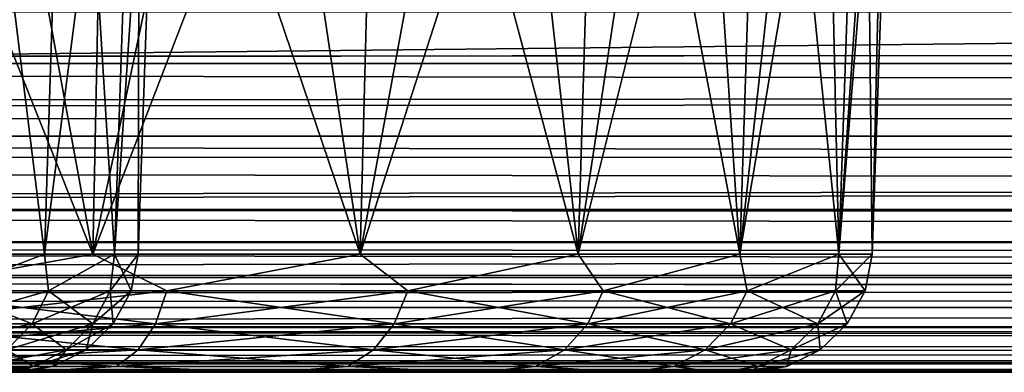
# Model space of a CAD drawing. Header units: millimetres. Extents: x -55 to 55, y -4 to 85.
# Tile 273 of 656: x -33.089 to -31.077, y -4 to -3.28. Entities that reach past the tile are written whole.
import ezdxf

# ---------------------------------------------------------------- set-up
doc = ezdxf.new("R2010")
doc.units = ezdxf.units.MM
doc.header["$LTSCALE"] = 116.785152
for name, color, linetype in [('30', 7, 'CONTINUOUS'), ('307', 7, 'CONTINUOUS'), ('31', 7, 'CONTINUOUS'), ('311', 7, 'CONTINUOUS'), ('316', 7, 'CONTINUOUS'), ('318', 7, 'CONTINUOUS'), ('319', 7, 'CONTINUOUS'), ('327', 7, 'CONTINUOUS'), ('328', 7, 'CONTINUOUS'), ('33', 7, 'CONTINUOUS'), ('335', 7, 'CONTINUOUS'), ('336', 7, 'CONTINUOUS'), ('344', 7, 'CONTINUOUS'), ('345', 7, 'CONTINUOUS'), ('857', 7, 'CONTINUOUS'), ('867', 7, 'CONTINUOUS')]:
    doc.layers.add(name, color=color, linetype=linetype)

msp = doc.modelspace()

# ---------------------------------------------------------------- linework, layer by layer
at = {"layer": '30', "color": 7, "linetype": 'CONTINUOUS'}
for points in [[(48.9335, -4, 49.9328), (50.3474, -4, 50.3474), (-50.8343, -4, 50.3474), (48.9335, -4, 49.9328)], [(-48.9335, -4, 49.9328), (48.9335, -4, 49.9328), (-50.8343, -4, 50.3474), (-48.9335, -4, 49.9328)], [(50.3474, -4, -50.3474), (-48.9335, -4, -49.9328), (-50.8343, -4, -50.3474), (50.3474, -4, -50.3474)], [(48.9335, -4, -49.9328), (-48.9335, -4, -49.9328), (50.3474, -4, -50.3474), (48.9335, -4, -49.9328)]]:
    msp.add_3dface(points, dxfattribs=at)
at = {"layer": '307', "color": 7, "linetype": 'CONTINUOUS'}
for points in [[(48.9335, -3.5174, -49.4331), (-48.9335, -3.5174, -49.4331), (-48.9335, -3.6673, -49.4617), (48.9335, -3.5174, -49.4331)], [(48.9335, -3.6673, -49.4617), (48.9335, -3.5174, -49.4331), (-48.9335, -3.6673, -49.4617), (48.9335, -3.6673, -49.4617)], [(48.9335, -3.8021, -49.5344), (48.9335, -3.6673, -49.4617), (-48.9335, -3.8021, -49.5344), (48.9335, -3.8021, -49.5344)], [(-48.9335, -3.8021, -49.5344), (48.9335, -3.6673, -49.4617), (-48.9335, -3.6673, -49.4617), (-48.9335, -3.8021, -49.5344)], [(-48.9335, -3.9085, -49.6445), (48.9335, -3.8021, -49.5344), (-48.9335, -3.8021, -49.5344), (-48.9335, -3.9085, -49.6445)], [(48.9335, -3.9085, -49.6445), (48.9335, -3.8021, -49.5344), (-48.9335, -3.9085, -49.6445), (48.9335, -3.9085, -49.6445)], [(48.9335, -3.9766, -49.7817), (48.9335, -3.9085, -49.6445), (-48.9335, -3.9766, -49.7817), (48.9335, -3.9766, -49.7817)], [(-48.9335, -3.9766, -49.7817), (48.9335, -3.9085, -49.6445), (-48.9335, -3.9085, -49.6445), (-48.9335, -3.9766, -49.7817)], [(-48.9335, -4, -49.9328), (48.9335, -4, -49.9328), (48.9335, -3.9766, -49.7817), (-48.9335, -4, -49.9328)], [(-48.9335, -4, -49.9328), (48.9335, -3.9766, -49.7817), (-48.9335, -3.9766, -49.7817), (-48.9335, -4, -49.9328)]]:
    msp.add_3dface(points, dxfattribs=at)
at = {"layer": '31', "color": 7, "linetype": 'CONTINUOUS'}
for points in [[(-48.9335, -3.5174, -49.4331), (48.9335, -3.5174, -49.4331), (-48.8973, -2.4826, -49.397), (-48.9335, -3.5174, -49.4331)], [(-48.8973, -2.4826, -49.397), (48.9335, -3.5174, -49.4331), (48.8973, -2.4826, -49.397), (-48.8973, -2.4826, -49.397)]]:
    msp.add_3dface(points, dxfattribs=at)
at = {"layer": '311', "color": 7, "linetype": 'CONTINUOUS'}
for points in [[(-48.9335, -3.5174, 49.4331), (48.9335, -3.5174, 49.4331), (48.9335, -3.6673, 49.4617), (-48.9335, -3.5174, 49.4331)], [(-48.9335, -3.6673, 49.4617), (-48.9335, -3.5174, 49.4331), (48.9335, -3.6673, 49.4617), (-48.9335, -3.6673, 49.4617)], [(48.9335, -3.8021, 49.5344), (-48.9335, -3.6673, 49.4617), (48.9335, -3.6673, 49.4617), (48.9335, -3.8021, 49.5344)], [(-48.9335, -3.8021, 49.5344), (-48.9335, -3.6673, 49.4617), (48.9335, -3.8021, 49.5344), (-48.9335, -3.8021, 49.5344)], [(-48.9335, -3.9085, 49.6445), (-48.9335, -3.8021, 49.5344), (48.9335, -3.9085, 49.6445), (-48.9335, -3.9085, 49.6445)], [(48.9335, -3.9085, 49.6445), (-48.9335, -3.8021, 49.5344), (48.9335, -3.8021, 49.5344), (48.9335, -3.9085, 49.6445)], [(-48.9335, -3.9766, 49.7817), (-48.9335, -3.9085, 49.6445), (48.9335, -3.9766, 49.7817), (-48.9335, -3.9766, 49.7817)], [(48.9335, -3.9766, 49.7817), (-48.9335, -3.9085, 49.6445), (48.9335, -3.9085, 49.6445), (48.9335, -3.9766, 49.7817)], [(48.9335, -4, 49.9328), (-48.9335, -4, 49.9328), (-48.9335, -3.9766, 49.7817), (48.9335, -4, 49.9328)], [(48.9335, -4, 49.9328), (-48.9335, -3.9766, 49.7817), (48.9335, -3.9766, 49.7817), (48.9335, -4, 49.9328)]]:
    msp.add_3dface(points, dxfattribs=at)
at = {"layer": '316', "color": 7, "linetype": 'CONTINUOUS'}
for points in [[(-38.133, -4, -32.8233), (-38.551, -4, -33.3768), (-32.5777, -4, -32.8233), (-38.133, -4, -32.8233)], [(-32.5777, -4, -32.8233), (-38.551, -4, -33.3768), (-35.5857, -4, -33.1632), (-32.5777, -4, -32.8233)], [(-33.0902, -4, -32.356), (-38.133, -4, -32.8233), (-32.5777, -4, -32.8233), (-33.0902, -4, -32.356)], [(-37.6205, -4, -38.3547), (-32.5777, -4, -37.8874), (-38.133, -4, -37.8874), (-37.6205, -4, -38.3547)], [(-32.5777, -4, -37.8874), (-32.1596, -4, -37.3338), (-38.133, -4, -37.8874), (-32.5777, -4, -37.8874)], [(-38.133, -4, -37.8874), (-32.1596, -4, -37.3338), (-35.1249, -4, -37.5475), (-38.133, -4, -37.8874)], [(-33.0902, -4, -38.3547), (-32.5777, -4, -37.8874), (-37.6205, -4, -38.3547), (-33.0902, -4, -38.3547)], [(-35.1249, -4, -33.1632), (-32.5777, -4, -32.8233), (-35.5857, -4, -33.1632), (-35.1249, -4, -33.1632)], [(-35.1249, -4, -37.5475), (-32.1596, -4, -37.3338), (-34.6741, -4, -37.4517), (-35.1249, -4, -37.5475)], [(-34.6741, -4, -33.259), (-32.5777, -4, -32.8233), (-35.1249, -4, -33.1632), (-34.6741, -4, -33.259)], [(-34.6741, -4, -37.4517), (-32.1596, -4, -37.3338), (-34.2531, -4, -37.2642), (-34.6741, -4, -37.4517)], [(-34.2531, -4, -33.4464), (-32.1596, -4, -33.3768), (-34.6741, -4, -33.259), (-34.2531, -4, -33.4464)], [(-32.1596, -4, -33.3768), (-32.5777, -4, -32.8233), (-34.6741, -4, -33.259), (-32.1596, -4, -33.3768)], [(-32.1596, -4, -37.3338), (-31.8505, -4, -36.7129), (-34.2531, -4, -37.2642), (-32.1596, -4, -37.3338)], [(-34.2531, -4, -37.2642), (-31.8505, -4, -36.7129), (-33.8803, -4, -36.9934), (-34.2531, -4, -37.2642)], [(-33.8803, -4, -33.7173), (-32.1596, -4, -33.3768), (-34.2531, -4, -33.4464), (-33.8803, -4, -33.7173)], [(-33.8803, -4, -36.9934), (-31.8505, -4, -36.7129), (-33.572, -4, -36.6509), (-33.8803, -4, -36.9934)], [(-33.572, -4, -34.0598), (-31.8505, -4, -33.9978), (-33.8803, -4, -33.7173), (-33.572, -4, -34.0598)], [(-31.8505, -4, -33.9978), (-32.1596, -4, -33.3768), (-33.8803, -4, -33.7173), (-31.8505, -4, -33.9978)], [(-31.8505, -4, -36.7129), (-31.6607, -4, -36.0458), (-33.572, -4, -36.6509), (-31.8505, -4, -36.7129)], [(-33.572, -4, -36.6509), (-31.6607, -4, -36.0458), (-33.3416, -4, -36.2518), (-33.572, -4, -36.6509)], [(-33.3416, -4, -34.4589), (-31.8505, -4, -33.9978), (-33.572, -4, -34.0598), (-33.3416, -4, -34.4589)], [(-33.3416, -4, -36.2518), (-31.6607, -4, -36.0458), (-33.1992, -4, -35.8135), (-33.3416, -4, -36.2518)], [(-33.1992, -4, -34.8972), (-31.6607, -4, -34.6649), (-33.3416, -4, -34.4589), (-33.1992, -4, -34.8972)], [(-31.6607, -4, -34.6649), (-31.8505, -4, -33.9978), (-33.3416, -4, -34.4589), (-31.6607, -4, -34.6649)], [(-31.6607, -4, -36.0458), (-31.5968, -4, -35.3553), (-33.1992, -4, -35.8135), (-31.6607, -4, -36.0458)], [(-31.5968, -4, -35.3553), (-33.1511, -4, -35.3553), (-33.1992, -4, -35.8135), (-31.5968, -4, -35.3553)], [(-33.1511, -4, -35.3553), (-31.6607, -4, -34.6649), (-33.1992, -4, -34.8972), (-33.1511, -4, -35.3553)], [(-31.5968, -4, -35.3553), (-31.6607, -4, -34.6649), (-33.1511, -4, -35.3553), (-31.5968, -4, -35.3553)]]:
    msp.add_3dface(points, dxfattribs=at)
at = {"layer": '318', "color": 7, "linetype": 'CONTINUOUS'}
for points in [[(-33.5686, -3.7587, -31.7671), (-32.9397, -3.7587, -32.1565), (-33.545, -2.2413, -31.7197), (-33.5686, -3.7587, -31.7671)], [(-33.545, -2.2413, -31.7197), (-32.9397, -3.7587, -32.1565), (-33.2173, -2.2413, -31.9023), (-33.545, -2.2413, -31.7197)], [(-33.2173, -2.2413, -31.9023), (-32.9397, -3.7587, -32.1565), (-32.9078, -2.2413, -32.1143), (-33.2173, -2.2413, -31.9023)], [(-32.9397, -3.7587, -32.1565), (-32.3931, -3.7587, -32.6549), (-32.9078, -2.2413, -32.1143), (-32.9397, -3.7587, -32.1565)], [(-32.9078, -2.2413, -32.1143), (-32.3931, -3.7587, -32.6549), (-32.6192, -2.2413, -32.3539), (-32.9078, -2.2413, -32.1143)], [(-32.6192, -2.2413, -32.3539), (-32.3931, -3.7587, -32.6549), (-32.3539, -2.2413, -32.6192), (-32.6192, -2.2413, -32.3539)], [(-32.3931, -3.7587, -32.6549), (-31.9473, -3.7587, -33.2452), (-32.3539, -2.2413, -32.6192), (-32.3931, -3.7587, -32.6549)], [(-32.3539, -2.2413, -32.6192), (-31.9473, -3.7587, -33.2452), (-32.1143, -2.2413, -32.9078), (-32.3539, -2.2413, -32.6192)], [(-32.1143, -2.2413, -32.9078), (-31.9473, -3.7587, -33.2452), (-31.9023, -2.2413, -33.2173), (-32.1143, -2.2413, -32.9078)], [(-31.9473, -3.7587, -33.2452), (-31.6176, -3.7587, -33.9073), (-31.9023, -2.2413, -33.2173), (-31.9473, -3.7587, -33.2452)], [(-31.9023, -2.2413, -33.2173), (-31.6176, -3.7587, -33.9073), (-31.7197, -2.2413, -33.545), (-31.9023, -2.2413, -33.2173)], [(-31.7197, -2.2413, -33.545), (-31.6176, -3.7587, -33.9073), (-31.5682, -2.2413, -33.8882), (-31.7197, -2.2413, -33.545)], [(-31.6176, -3.7587, -33.9073), (-31.4152, -3.7587, -34.6188), (-31.5682, -2.2413, -33.8882), (-31.6176, -3.7587, -33.9073)], [(-31.5682, -2.2413, -33.8882), (-31.4152, -3.7587, -34.6188), (-31.449, -2.2413, -34.2439), (-31.5682, -2.2413, -33.8882)], [(-31.449, -2.2413, -34.2439), (-31.4152, -3.7587, -34.6188), (-31.3631, -2.2413, -34.6091), (-31.449, -2.2413, -34.2439)], [(-31.4152, -3.7587, -34.6188), (-31.3469, -3.7587, -35.3553), (-31.3631, -2.2413, -34.6091), (-31.4152, -3.7587, -34.6188)], [(-31.3631, -2.2413, -34.6091), (-31.3469, -3.7587, -35.3553), (-31.3112, -2.2413, -34.9806), (-31.3631, -2.2413, -34.6091)], [(-31.3469, -3.7587, -35.3553), (-31.2939, -2.2413, -35.3553), (-31.3112, -2.2413, -34.9806), (-31.3469, -3.7587, -35.3553)]]:
    msp.add_3dface(points, dxfattribs=at)
at = {"layer": '319', "color": 7, "linetype": 'CONTINUOUS'}
for points in [[(-32.9078, -2.2413, -38.5964), (-33.5686, -3.7587, -38.9435), (-33.2173, -2.2413, -38.8084), (-32.9078, -2.2413, -38.5964)], [(-32.9397, -3.7587, -38.5541), (-33.5686, -3.7587, -38.9435), (-32.9078, -2.2413, -38.5964), (-32.9397, -3.7587, -38.5541)], [(-32.6192, -2.2413, -38.3568), (-32.9397, -3.7587, -38.5541), (-32.9078, -2.2413, -38.5964), (-32.6192, -2.2413, -38.3568)], [(-32.3539, -2.2413, -38.0915), (-32.9397, -3.7587, -38.5541), (-32.6192, -2.2413, -38.3568), (-32.3539, -2.2413, -38.0915)], [(-32.3931, -3.7587, -38.0558), (-32.9397, -3.7587, -38.5541), (-32.3539, -2.2413, -38.0915), (-32.3931, -3.7587, -38.0558)], [(-31.9473, -3.7587, -37.4655), (-32.3931, -3.7587, -38.0558), (-31.9023, -2.2413, -37.4934), (-31.9473, -3.7587, -37.4655)], [(-31.9023, -2.2413, -37.4934), (-32.3931, -3.7587, -38.0558), (-32.1143, -2.2413, -37.8029), (-31.9023, -2.2413, -37.4934)], [(-32.1143, -2.2413, -37.8029), (-32.3931, -3.7587, -38.0558), (-32.3539, -2.2413, -38.0915), (-32.1143, -2.2413, -37.8029)], [(-31.6176, -3.7587, -36.8033), (-31.9473, -3.7587, -37.4655), (-31.5682, -2.2413, -36.8225), (-31.6176, -3.7587, -36.8033)], [(-31.5682, -2.2413, -36.8225), (-31.9473, -3.7587, -37.4655), (-31.7197, -2.2413, -37.1657), (-31.5682, -2.2413, -36.8225)], [(-31.7197, -2.2413, -37.1657), (-31.9473, -3.7587, -37.4655), (-31.9023, -2.2413, -37.4934), (-31.7197, -2.2413, -37.1657)], [(-31.4152, -3.7587, -36.0919), (-31.6176, -3.7587, -36.8033), (-31.3631, -2.2413, -36.1016), (-31.4152, -3.7587, -36.0919)], [(-31.3631, -2.2413, -36.1016), (-31.6176, -3.7587, -36.8033), (-31.449, -2.2413, -36.4668), (-31.3631, -2.2413, -36.1016)], [(-31.449, -2.2413, -36.4668), (-31.6176, -3.7587, -36.8033), (-31.5682, -2.2413, -36.8225), (-31.449, -2.2413, -36.4668)], [(-31.3469, -3.7587, -35.3553), (-31.4152, -3.7587, -36.0919), (-31.2939, -2.2413, -35.3553), (-31.3469, -3.7587, -35.3553)], [(-31.2939, -2.2413, -35.3553), (-31.4152, -3.7587, -36.0919), (-31.3112, -2.2413, -35.7301), (-31.2939, -2.2413, -35.3553)], [(-31.3112, -2.2413, -35.7301), (-31.4152, -3.7587, -36.0919), (-31.3631, -2.2413, -36.1016), (-31.3112, -2.2413, -35.7301)]]:
    msp.add_3dface(points, dxfattribs=at)
at = {"layer": '327', "color": 7, "linetype": 'CONTINUOUS'}
for points in [[(-33.5686, -3.7587, -38.9435), (-32.9397, -3.7587, -38.5541), (-33.3583, -3.8339, -38.8143), (-33.5686, -3.7587, -38.9435)], [(-32.9397, -3.7587, -38.5541), (-32.788, -3.8339, -38.415), (-33.3583, -3.8339, -38.8143), (-32.9397, -3.7587, -38.5541)], [(-32.9397, -3.7587, -38.5541), (-32.3931, -3.7587, -38.0558), (-32.788, -3.8339, -38.415), (-32.9397, -3.7587, -38.5541)], [(-32.3931, -3.7587, -38.0558), (-32.2957, -3.8339, -37.9227), (-32.788, -3.8339, -38.415), (-32.3931, -3.7587, -38.0558)], [(-32.3931, -3.7587, -38.0558), (-31.9473, -3.7587, -37.4655), (-32.2957, -3.8339, -37.9227), (-32.3931, -3.7587, -38.0558)], [(-31.9473, -3.7587, -37.4655), (-31.8964, -3.8339, -37.3524), (-32.2957, -3.8339, -37.9227), (-31.9473, -3.7587, -37.4655)], [(-31.9473, -3.7587, -37.4655), (-31.6176, -3.7587, -36.8033), (-31.8964, -3.8339, -37.3524), (-31.9473, -3.7587, -37.4655)], [(-31.6176, -3.7587, -36.8033), (-31.6021, -3.8339, -36.7214), (-31.8964, -3.8339, -37.3524), (-31.6176, -3.7587, -36.8033)], [(-31.6176, -3.7587, -36.8033), (-31.4152, -3.7587, -36.0919), (-31.6021, -3.8339, -36.7214), (-31.6176, -3.7587, -36.8033)], [(-31.4152, -3.7587, -36.0919), (-31.4219, -3.8339, -36.0489), (-31.6021, -3.8339, -36.7214), (-31.4152, -3.7587, -36.0919)], [(-31.3469, -3.7587, -35.3553), (-31.3612, -3.8339, -35.3553), (-31.4219, -3.8339, -36.0489), (-31.3469, -3.7587, -35.3553)], [(-31.4152, -3.7587, -36.0919), (-31.3469, -3.7587, -35.3553), (-31.4219, -3.8339, -36.0489), (-31.4152, -3.7587, -36.0919)], [(-32.788, -3.8339, -38.415), (-33.3765, -3.9012, -38.7828), (-33.3583, -3.8339, -38.8143), (-32.788, -3.8339, -38.415)], [(-32.8114, -3.9012, -38.3871), (-33.3765, -3.9012, -38.7828), (-32.788, -3.8339, -38.415), (-32.8114, -3.9012, -38.3871)], [(-32.3236, -3.9012, -37.8993), (-32.8114, -3.9012, -38.3871), (-32.2957, -3.8339, -37.9227), (-32.3236, -3.9012, -37.8993)], [(-32.2957, -3.8339, -37.9227), (-32.8114, -3.9012, -38.3871), (-32.788, -3.8339, -38.415), (-32.2957, -3.8339, -37.9227)], [(-31.9279, -3.9012, -37.3342), (-32.3236, -3.9012, -37.8993), (-31.8964, -3.8339, -37.3524), (-31.9279, -3.9012, -37.3342)], [(-31.8964, -3.8339, -37.3524), (-32.3236, -3.9012, -37.8993), (-32.2957, -3.8339, -37.9227), (-31.8964, -3.8339, -37.3524)], [(-31.6021, -3.8339, -36.7214), (-31.9279, -3.9012, -37.3342), (-31.8964, -3.8339, -37.3524), (-31.6021, -3.8339, -36.7214)], [(-31.6364, -3.9012, -36.7089), (-31.9279, -3.9012, -37.3342), (-31.6021, -3.8339, -36.7214), (-31.6364, -3.9012, -36.7089)], [(-31.4578, -3.9012, -36.0426), (-31.6364, -3.9012, -36.7089), (-31.4219, -3.8339, -36.0489), (-31.4578, -3.9012, -36.0426)], [(-31.4219, -3.8339, -36.0489), (-31.6364, -3.9012, -36.7089), (-31.6021, -3.8339, -36.7214), (-31.4219, -3.8339, -36.0489)], [(-31.3612, -3.8339, -35.3553), (-31.4578, -3.9012, -36.0426), (-31.4219, -3.8339, -36.0489), (-31.3612, -3.8339, -35.3553)], [(-31.3612, -3.8339, -35.3553), (-31.3977, -3.9012, -35.3553), (-31.4578, -3.9012, -36.0426), (-31.3612, -3.8339, -35.3553)], [(-32.8468, -3.9544, -38.3449), (-33.4041, -3.9544, -38.7351), (-32.8114, -3.9012, -38.3871), (-32.8468, -3.9544, -38.3449)], [(-32.8114, -3.9012, -38.3871), (-33.4041, -3.9544, -38.7351), (-33.3765, -3.9012, -38.7828), (-32.8114, -3.9012, -38.3871)], [(-32.3658, -3.9544, -37.8639), (-32.8468, -3.9544, -38.3449), (-32.3236, -3.9012, -37.8993), (-32.3658, -3.9544, -37.8639)], [(-32.3236, -3.9012, -37.8993), (-32.8468, -3.9544, -38.3449), (-32.8114, -3.9012, -38.3871), (-32.3236, -3.9012, -37.8993)], [(-31.9279, -3.9012, -37.3342), (-32.3658, -3.9544, -37.8639), (-32.3236, -3.9012, -37.8993), (-31.9279, -3.9012, -37.3342)], [(-31.9756, -3.9544, -37.3066), (-32.3658, -3.9544, -37.8639), (-31.9279, -3.9012, -37.3342), (-31.9756, -3.9544, -37.3066)], [(-31.6364, -3.9012, -36.7089), (-31.9756, -3.9544, -37.3066), (-31.9279, -3.9012, -37.3342), (-31.6364, -3.9012, -36.7089)], [(-31.6881, -3.9544, -36.6901), (-31.9756, -3.9544, -37.3066), (-31.6364, -3.9012, -36.7089), (-31.6881, -3.9544, -36.6901)], [(-31.4578, -3.9012, -36.0426), (-31.6881, -3.9544, -36.6901), (-31.6364, -3.9012, -36.7089), (-31.4578, -3.9012, -36.0426)], [(-31.5121, -3.9544, -36.033), (-31.6881, -3.9544, -36.6901), (-31.4578, -3.9012, -36.0426), (-31.5121, -3.9544, -36.033)], [(-31.3977, -3.9012, -35.3553), (-31.5121, -3.9544, -36.033), (-31.4578, -3.9012, -36.0426), (-31.3977, -3.9012, -35.3553)], [(-31.3977, -3.9012, -35.3553), (-31.4528, -3.9544, -35.3553), (-31.5121, -3.9544, -36.033), (-31.3977, -3.9012, -35.3553)], [(-32.8909, -3.9884, -38.2923), (-33.4384, -3.9884, -38.6756), (-32.8468, -3.9544, -38.3449), (-32.8909, -3.9884, -38.2923)], [(-32.8468, -3.9544, -38.3449), (-33.4384, -3.9884, -38.6756), (-33.4041, -3.9544, -38.7351), (-32.8468, -3.9544, -38.3449)], [(-32.3658, -3.9544, -37.8639), (-32.8909, -3.9884, -38.2923), (-32.8468, -3.9544, -38.3449), (-32.3658, -3.9544, -37.8639)], [(-32.4184, -3.9884, -37.8198), (-32.8909, -3.9884, -38.2923), (-32.3658, -3.9544, -37.8639), (-32.4184, -3.9884, -37.8198)], [(-32.035, -3.9884, -37.2723), (-32.4184, -3.9884, -37.8198), (-31.9756, -3.9544, -37.3066), (-32.035, -3.9884, -37.2723)], [(-31.9756, -3.9544, -37.3066), (-32.4184, -3.9884, -37.8198), (-32.3658, -3.9544, -37.8639), (-31.9756, -3.9544, -37.3066)], [(-31.7526, -3.9884, -36.6666), (-32.035, -3.9884, -37.2723), (-31.6881, -3.9544, -36.6901), (-31.7526, -3.9884, -36.6666)], [(-31.6881, -3.9544, -36.6901), (-32.035, -3.9884, -37.2723), (-31.9756, -3.9544, -37.3066), (-31.6881, -3.9544, -36.6901)], [(-31.5796, -3.9884, -36.0211), (-31.7526, -3.9884, -36.6666), (-31.5121, -3.9544, -36.033), (-31.5796, -3.9884, -36.0211)], [(-31.5121, -3.9544, -36.033), (-31.7526, -3.9884, -36.6666), (-31.6881, -3.9544, -36.6901), (-31.5121, -3.9544, -36.033)], [(-31.4528, -3.9544, -35.3553), (-31.5214, -3.9884, -35.3553), (-31.5796, -3.9884, -36.0211), (-31.4528, -3.9544, -35.3553)], [(-31.4528, -3.9544, -35.3553), (-31.5796, -3.9884, -36.0211), (-31.5121, -3.9544, -36.033), (-31.4528, -3.9544, -35.3553)], [(-32.8909, -3.9884, -38.2923), (-33.0902, -4, -38.3547), (-33.4384, -3.9884, -38.6756), (-32.8909, -3.9884, -38.2923)], [(-32.5777, -4, -37.8874), (-33.0902, -4, -38.3547), (-32.8909, -3.9884, -38.2923), (-32.5777, -4, -37.8874)], [(-32.4184, -3.9884, -37.8198), (-32.5777, -4, -37.8874), (-32.8909, -3.9884, -38.2923), (-32.4184, -3.9884, -37.8198)], [(-32.1596, -4, -37.3338), (-32.5777, -4, -37.8874), (-32.4184, -3.9884, -37.8198), (-32.1596, -4, -37.3338)], [(-32.035, -3.9884, -37.2723), (-32.1596, -4, -37.3338), (-32.4184, -3.9884, -37.8198), (-32.035, -3.9884, -37.2723)], [(-31.8505, -4, -36.7129), (-32.1596, -4, -37.3338), (-32.035, -3.9884, -37.2723), (-31.8505, -4, -36.7129)], [(-31.7526, -3.9884, -36.6666), (-31.8505, -4, -36.7129), (-32.035, -3.9884, -37.2723), (-31.7526, -3.9884, -36.6666)], [(-31.6607, -4, -36.0458), (-31.8505, -4, -36.7129), (-31.7526, -3.9884, -36.6666), (-31.6607, -4, -36.0458)], [(-31.5796, -3.9884, -36.0211), (-31.6607, -4, -36.0458), (-31.7526, -3.9884, -36.6666), (-31.5796, -3.9884, -36.0211)], [(-31.5214, -3.9884, -35.3553), (-31.6607, -4, -36.0458), (-31.5796, -3.9884, -36.0211), (-31.5214, -3.9884, -35.3553)], [(-31.5968, -4, -35.3553), (-31.6607, -4, -36.0458), (-31.5214, -3.9884, -35.3553), (-31.5968, -4, -35.3553)]]:
    msp.add_3dface(points, dxfattribs=at)
at = {"layer": '328', "color": 7, "linetype": 'CONTINUOUS'}
for points in [[(-32.9397, -3.7587, -32.1565), (-33.5686, -3.7587, -31.7671), (-33.3583, -3.8339, -31.8964), (-32.9397, -3.7587, -32.1565)], [(-32.9397, -3.7587, -32.1565), (-33.3583, -3.8339, -31.8964), (-32.788, -3.8339, -32.2957), (-32.9397, -3.7587, -32.1565)], [(-32.3931, -3.7587, -32.6549), (-32.9397, -3.7587, -32.1565), (-32.788, -3.8339, -32.2957), (-32.3931, -3.7587, -32.6549)], [(-32.3931, -3.7587, -32.6549), (-32.788, -3.8339, -32.2957), (-32.2957, -3.8339, -32.788), (-32.3931, -3.7587, -32.6549)], [(-31.9473, -3.7587, -33.2452), (-32.3931, -3.7587, -32.6549), (-32.2957, -3.8339, -32.788), (-31.9473, -3.7587, -33.2452)], [(-31.9473, -3.7587, -33.2452), (-32.2957, -3.8339, -32.788), (-31.8964, -3.8339, -33.3583), (-31.9473, -3.7587, -33.2452)], [(-31.6176, -3.7587, -33.9073), (-31.9473, -3.7587, -33.2452), (-31.8964, -3.8339, -33.3583), (-31.6176, -3.7587, -33.9073)], [(-31.6176, -3.7587, -33.9073), (-31.8964, -3.8339, -33.3583), (-31.6021, -3.8339, -33.9893), (-31.6176, -3.7587, -33.9073)], [(-31.4152, -3.7587, -34.6188), (-31.6176, -3.7587, -33.9073), (-31.6021, -3.8339, -33.9893), (-31.4152, -3.7587, -34.6188)], [(-31.4152, -3.7587, -34.6188), (-31.6021, -3.8339, -33.9893), (-31.4219, -3.8339, -34.6618), (-31.4152, -3.7587, -34.6188)], [(-31.4152, -3.7587, -34.6188), (-31.4219, -3.8339, -34.6618), (-31.3612, -3.8339, -35.3553), (-31.4152, -3.7587, -34.6188)], [(-31.3469, -3.7587, -35.3553), (-31.4152, -3.7587, -34.6188), (-31.3612, -3.8339, -35.3553), (-31.3469, -3.7587, -35.3553)], [(-33.3765, -3.9012, -31.9279), (-32.8114, -3.9012, -32.3236), (-33.3583, -3.8339, -31.8964), (-33.3765, -3.9012, -31.9279)], [(-33.3583, -3.8339, -31.8964), (-32.8114, -3.9012, -32.3236), (-32.788, -3.8339, -32.2957), (-33.3583, -3.8339, -31.8964)], [(-32.8114, -3.9012, -32.3236), (-32.3236, -3.9012, -32.8114), (-32.788, -3.8339, -32.2957), (-32.8114, -3.9012, -32.3236)], [(-32.788, -3.8339, -32.2957), (-32.3236, -3.9012, -32.8114), (-32.2957, -3.8339, -32.788), (-32.788, -3.8339, -32.2957)], [(-32.3236, -3.9012, -32.8114), (-31.9279, -3.9012, -33.3765), (-32.2957, -3.8339, -32.788), (-32.3236, -3.9012, -32.8114)], [(-32.2957, -3.8339, -32.788), (-31.9279, -3.9012, -33.3765), (-31.8964, -3.8339, -33.3583), (-32.2957, -3.8339, -32.788)], [(-31.9279, -3.9012, -33.3765), (-31.6364, -3.9012, -34.0017), (-31.8964, -3.8339, -33.3583), (-31.9279, -3.9012, -33.3765)], [(-31.8964, -3.8339, -33.3583), (-31.6364, -3.9012, -34.0017), (-31.6021, -3.8339, -33.9893), (-31.8964, -3.8339, -33.3583)], [(-31.6364, -3.9012, -34.0017), (-31.4578, -3.9012, -34.6681), (-31.6021, -3.8339, -33.9893), (-31.6364, -3.9012, -34.0017)], [(-31.6021, -3.8339, -33.9893), (-31.4578, -3.9012, -34.6681), (-31.4219, -3.8339, -34.6618), (-31.6021, -3.8339, -33.9893)], [(-31.4578, -3.9012, -34.6681), (-31.3977, -3.9012, -35.3553), (-31.4219, -3.8339, -34.6618), (-31.4578, -3.9012, -34.6681)], [(-31.4219, -3.8339, -34.6618), (-31.3977, -3.9012, -35.3553), (-31.3612, -3.8339, -35.3553), (-31.4219, -3.8339, -34.6618)], [(-33.4041, -3.9544, -31.9756), (-32.8468, -3.9544, -32.3658), (-33.3765, -3.9012, -31.9279), (-33.4041, -3.9544, -31.9756)], [(-33.3765, -3.9012, -31.9279), (-32.8468, -3.9544, -32.3658), (-32.8114, -3.9012, -32.3236), (-33.3765, -3.9012, -31.9279)], [(-32.8468, -3.9544, -32.3658), (-32.3658, -3.9544, -32.8468), (-32.8114, -3.9012, -32.3236), (-32.8468, -3.9544, -32.3658)], [(-32.8114, -3.9012, -32.3236), (-32.3658, -3.9544, -32.8468), (-32.3236, -3.9012, -32.8114), (-32.8114, -3.9012, -32.3236)], [(-32.3658, -3.9544, -32.8468), (-31.9756, -3.9544, -33.4041), (-32.3236, -3.9012, -32.8114), (-32.3658, -3.9544, -32.8468)], [(-32.3236, -3.9012, -32.8114), (-31.9756, -3.9544, -33.4041), (-31.9279, -3.9012, -33.3765), (-32.3236, -3.9012, -32.8114)], [(-31.9756, -3.9544, -33.4041), (-31.6881, -3.9544, -34.0206), (-31.9279, -3.9012, -33.3765), (-31.9756, -3.9544, -33.4041)], [(-31.9279, -3.9012, -33.3765), (-31.6881, -3.9544, -34.0206), (-31.6364, -3.9012, -34.0017), (-31.9279, -3.9012, -33.3765)], [(-31.6881, -3.9544, -34.0206), (-31.5121, -3.9544, -34.6777), (-31.6364, -3.9012, -34.0017), (-31.6881, -3.9544, -34.0206)], [(-31.6364, -3.9012, -34.0017), (-31.5121, -3.9544, -34.6777), (-31.4578, -3.9012, -34.6681), (-31.6364, -3.9012, -34.0017)], [(-31.5121, -3.9544, -34.6777), (-31.4528, -3.9544, -35.3553), (-31.4578, -3.9012, -34.6681), (-31.5121, -3.9544, -34.6777)], [(-31.4578, -3.9012, -34.6681), (-31.4528, -3.9544, -35.3553), (-31.3977, -3.9012, -35.3553), (-31.4578, -3.9012, -34.6681)], [(-33.4384, -3.9884, -32.035), (-32.8909, -3.9884, -32.4184), (-33.4041, -3.9544, -31.9756), (-33.4384, -3.9884, -32.035)], [(-33.4041, -3.9544, -31.9756), (-32.8909, -3.9884, -32.4184), (-32.8468, -3.9544, -32.3658), (-33.4041, -3.9544, -31.9756)], [(-32.8909, -3.9884, -32.4184), (-32.4184, -3.9884, -32.8909), (-32.8468, -3.9544, -32.3658), (-32.8909, -3.9884, -32.4184)], [(-32.8468, -3.9544, -32.3658), (-32.4184, -3.9884, -32.8909), (-32.3658, -3.9544, -32.8468), (-32.8468, -3.9544, -32.3658)], [(-32.4184, -3.9884, -32.8909), (-32.035, -3.9884, -33.4384), (-32.3658, -3.9544, -32.8468), (-32.4184, -3.9884, -32.8909)], [(-32.3658, -3.9544, -32.8468), (-32.035, -3.9884, -33.4384), (-31.9756, -3.9544, -33.4041), (-32.3658, -3.9544, -32.8468)], [(-32.035, -3.9884, -33.4384), (-31.7526, -3.9884, -34.0441), (-31.9756, -3.9544, -33.4041), (-32.035, -3.9884, -33.4384)], [(-31.9756, -3.9544, -33.4041), (-31.7526, -3.9884, -34.0441), (-31.6881, -3.9544, -34.0206), (-31.9756, -3.9544, -33.4041)], [(-31.7526, -3.9884, -34.0441), (-31.5796, -3.9884, -34.6896), (-31.6881, -3.9544, -34.0206), (-31.7526, -3.9884, -34.0441)], [(-31.6881, -3.9544, -34.0206), (-31.5796, -3.9884, -34.6896), (-31.5121, -3.9544, -34.6777), (-31.6881, -3.9544, -34.0206)], [(-31.5796, -3.9884, -34.6896), (-31.5214, -3.9884, -35.3553), (-31.5121, -3.9544, -34.6777), (-31.5796, -3.9884, -34.6896)], [(-31.5121, -3.9544, -34.6777), (-31.5214, -3.9884, -35.3553), (-31.4528, -3.9544, -35.3553), (-31.5121, -3.9544, -34.6777)], [(-33.4384, -3.9884, -32.035), (-33.0902, -4, -32.356), (-32.8909, -3.9884, -32.4184), (-33.4384, -3.9884, -32.035)], [(-33.0902, -4, -32.356), (-32.5777, -4, -32.8233), (-32.8909, -3.9884, -32.4184), (-33.0902, -4, -32.356)], [(-32.8909, -3.9884, -32.4184), (-32.5777, -4, -32.8233), (-32.4184, -3.9884, -32.8909), (-32.8909, -3.9884, -32.4184)], [(-32.5777, -4, -32.8233), (-32.1596, -4, -33.3768), (-32.4184, -3.9884, -32.8909), (-32.5777, -4, -32.8233)], [(-32.4184, -3.9884, -32.8909), (-32.1596, -4, -33.3768), (-32.035, -3.9884, -33.4384), (-32.4184, -3.9884, -32.8909)], [(-32.1596, -4, -33.3768), (-31.8505, -4, -33.9978), (-32.035, -3.9884, -33.4384), (-32.1596, -4, -33.3768)], [(-32.035, -3.9884, -33.4384), (-31.8505, -4, -33.9978), (-31.7526, -3.9884, -34.0441), (-32.035, -3.9884, -33.4384)], [(-31.8505, -4, -33.9978), (-31.6607, -4, -34.6649), (-31.7526, -3.9884, -34.0441), (-31.8505, -4, -33.9978)], [(-31.7526, -3.9884, -34.0441), (-31.6607, -4, -34.6649), (-31.5796, -3.9884, -34.6896), (-31.7526, -3.9884, -34.0441)], [(-31.6607, -4, -34.6649), (-31.5968, -4, -35.3553), (-31.5796, -3.9884, -34.6896), (-31.6607, -4, -34.6649)], [(-31.5796, -3.9884, -34.6896), (-31.5968, -4, -35.3553), (-31.5214, -3.9884, -35.3553), (-31.5796, -3.9884, -34.6896)]]:
    msp.add_3dface(points, dxfattribs=at)
at = {"layer": '33', "color": 7, "linetype": 'CONTINUOUS'}
for points in [[(48.9335, -3.5174, 49.4331), (-48.9335, -3.5174, 49.4331), (48.8973, -2.4826, 49.397), (48.9335, -3.5174, 49.4331)], [(48.8973, -2.4826, 49.397), (-48.9335, -3.5174, 49.4331), (-48.8973, -2.4826, 49.397), (48.8973, -2.4826, 49.397)]]:
    msp.add_3dface(points, dxfattribs=at)
at = {"layer": '335', "color": 7, "linetype": 'CONTINUOUS'}
for points in [[(-33.2697, -3.7587, 36.7489), (-33.0379, -3.7587, 36.3153), (-33.2256, -2.2413, 36.7784), (-33.2697, -3.7587, 36.7489)], [(-33.2256, -2.2413, 36.7784), (-33.0379, -3.7587, 36.3153), (-32.9889, -2.2413, 36.3356), (-33.2256, -2.2413, 36.7784)], [(-33.0379, -3.7587, 36.3153), (-32.8951, -3.7587, 35.8447), (-32.9889, -2.2413, 36.3356), (-33.0379, -3.7587, 36.3153)], [(-32.9889, -2.2413, 36.3356), (-32.8951, -3.7587, 35.8447), (-32.8431, -2.2413, 35.855), (-32.9889, -2.2413, 36.3356)], [(-32.8951, -3.7587, 35.8447), (-32.8469, -3.7587, 35.3553), (-32.8431, -2.2413, 35.855), (-32.8951, -3.7587, 35.8447)], [(-32.8469, -3.7587, 35.3553), (-32.7939, -2.2413, 35.3553), (-32.8431, -2.2413, 35.855), (-32.8469, -3.7587, 35.3553)]]:
    msp.add_3dface(points, dxfattribs=at)
at = {"layer": '336', "color": 7, "linetype": 'CONTINUOUS'}
for points in [[(-33.0379, -3.7587, 34.3954), (-33.2697, -3.7587, 33.9617), (-32.9889, -2.2413, 34.3751), (-33.0379, -3.7587, 34.3954)], [(-32.9889, -2.2413, 34.3751), (-33.2697, -3.7587, 33.9617), (-33.2256, -2.2413, 33.9323), (-32.9889, -2.2413, 34.3751)], [(-32.8951, -3.7587, 34.866), (-33.0379, -3.7587, 34.3954), (-32.8431, -2.2413, 34.8556), (-32.8951, -3.7587, 34.866)], [(-32.8431, -2.2413, 34.8556), (-33.0379, -3.7587, 34.3954), (-32.9889, -2.2413, 34.3751), (-32.8431, -2.2413, 34.8556)], [(-32.8469, -3.7587, 35.3553), (-32.8951, -3.7587, 34.866), (-32.7939, -2.2413, 35.3553), (-32.8469, -3.7587, 35.3553)], [(-32.7939, -2.2413, 35.3553), (-32.8951, -3.7587, 34.866), (-32.8431, -2.2413, 34.8556), (-32.7939, -2.2413, 35.3553)]]:
    msp.add_3dface(points, dxfattribs=at)
at = {"layer": '344', "color": 7, "linetype": 'CONTINUOUS'}
for points in [[(-33.0379, -3.7587, 36.3153), (-33.2697, -3.7587, 36.7489), (-33.2348, -3.8339, 36.6683), (-33.0379, -3.7587, 36.3153)], [(-33.0379, -3.7587, 36.3153), (-33.2348, -3.8339, 36.6683), (-33.0297, -3.8339, 36.2563), (-33.0379, -3.7587, 36.3153)], [(-32.8951, -3.7587, 35.8447), (-33.0379, -3.7587, 36.3153), (-33.0297, -3.8339, 36.2563), (-32.8951, -3.7587, 35.8447)], [(-32.8951, -3.7587, 35.8447), (-33.0297, -3.8339, 36.2563), (-32.9037, -3.8339, 35.8136), (-32.8951, -3.7587, 35.8447)], [(-32.8612, -3.8339, 35.3553), (-32.8951, -3.7587, 35.8447), (-32.9037, -3.8339, 35.8136), (-32.8612, -3.8339, 35.3553)], [(-32.8469, -3.7587, 35.3553), (-32.8951, -3.7587, 35.8447), (-32.8612, -3.8339, 35.3553), (-32.8469, -3.7587, 35.3553)], [(-33.2658, -3.9012, 36.6491), (-33.0636, -3.9012, 36.2431), (-33.2348, -3.8339, 36.6683), (-33.2658, -3.9012, 36.6491)], [(-33.2348, -3.8339, 36.6683), (-33.0636, -3.9012, 36.2431), (-33.0297, -3.8339, 36.2563), (-33.2348, -3.8339, 36.6683)], [(-33.0636, -3.9012, 36.2431), (-32.9395, -3.9012, 35.8069), (-33.0297, -3.8339, 36.2563), (-33.0636, -3.9012, 36.2431)], [(-33.0297, -3.8339, 36.2563), (-32.9395, -3.9012, 35.8069), (-32.9037, -3.8339, 35.8136), (-33.0297, -3.8339, 36.2563)], [(-32.9395, -3.9012, 35.8069), (-32.8977, -3.9012, 35.3553), (-32.9037, -3.8339, 35.8136), (-32.9395, -3.9012, 35.8069)], [(-32.8977, -3.9012, 35.3553), (-32.8612, -3.8339, 35.3553), (-32.9037, -3.8339, 35.8136), (-32.8977, -3.9012, 35.3553)], [(-33.2658, -3.9012, 36.6491), (-33.115, -3.9544, 36.2232), (-33.0636, -3.9012, 36.2431), (-33.2658, -3.9012, 36.6491)], [(-33.115, -3.9544, 36.2232), (-32.9937, -3.9544, 35.7968), (-33.0636, -3.9012, 36.2431), (-33.115, -3.9544, 36.2232)], [(-33.0636, -3.9012, 36.2431), (-32.9937, -3.9544, 35.7968), (-32.9395, -3.9012, 35.8069), (-33.0636, -3.9012, 36.2431)], [(-32.9937, -3.9544, 35.7968), (-32.9528, -3.9544, 35.3553), (-32.9395, -3.9012, 35.8069), (-32.9937, -3.9544, 35.7968)], [(-32.9528, -3.9544, 35.3553), (-32.8977, -3.9012, 35.3553), (-32.9395, -3.9012, 35.8069), (-32.9528, -3.9544, 35.3553)], [(-33.179, -3.9884, 36.1985), (-33.0611, -3.9884, 35.7842), (-33.115, -3.9544, 36.2232), (-33.179, -3.9884, 36.1985)], [(-33.115, -3.9544, 36.2232), (-33.0611, -3.9884, 35.7842), (-32.9937, -3.9544, 35.7968), (-33.115, -3.9544, 36.2232)], [(-33.0611, -3.9884, 35.7842), (-33.0214, -3.9884, 35.3553), (-32.9937, -3.9544, 35.7968), (-33.0611, -3.9884, 35.7842)], [(-33.0214, -3.9884, 35.3553), (-32.9528, -3.9544, 35.3553), (-32.9937, -3.9544, 35.7968), (-33.0214, -3.9884, 35.3553)], [(-33.179, -3.9884, 36.1985), (-33.1461, -4, 35.8248), (-33.0611, -3.9884, 35.7842), (-33.179, -3.9884, 36.1985)], [(-33.1461, -4, 35.8248), (-33.1091, -4, 35.5912), (-33.0611, -3.9884, 35.7842), (-33.1461, -4, 35.8248)], [(-33.1091, -4, 35.5912), (-33.0968, -4, 35.3553), (-33.0611, -3.9884, 35.7842), (-33.1091, -4, 35.5912)], [(-33.0968, -4, 35.3553), (-33.0214, -3.9884, 35.3553), (-33.0611, -3.9884, 35.7842), (-33.0968, -4, 35.3553)]]:
    msp.add_3dface(points, dxfattribs=at)
at = {"layer": '345', "color": 7, "linetype": 'CONTINUOUS'}
for points in [[(-33.2697, -3.7587, 33.9617), (-33.0379, -3.7587, 34.3954), (-33.2348, -3.8339, 34.0424), (-33.2697, -3.7587, 33.9617)], [(-33.0379, -3.7587, 34.3954), (-33.0297, -3.8339, 34.4544), (-33.2348, -3.8339, 34.0424), (-33.0379, -3.7587, 34.3954)], [(-33.0379, -3.7587, 34.3954), (-32.8951, -3.7587, 34.866), (-33.0297, -3.8339, 34.4544), (-33.0379, -3.7587, 34.3954)], [(-32.8951, -3.7587, 34.866), (-32.9037, -3.8339, 34.8971), (-33.0297, -3.8339, 34.4544), (-32.8951, -3.7587, 34.866)], [(-32.8469, -3.7587, 35.3553), (-32.8612, -3.8339, 35.3553), (-32.9037, -3.8339, 34.8971), (-32.8469, -3.7587, 35.3553)], [(-32.8951, -3.7587, 34.866), (-32.8469, -3.7587, 35.3553), (-32.9037, -3.8339, 34.8971), (-32.8951, -3.7587, 34.866)], [(-33.0636, -3.9012, 34.4675), (-33.2658, -3.9012, 34.0615), (-33.0297, -3.8339, 34.4544), (-33.0636, -3.9012, 34.4675)], [(-33.0297, -3.8339, 34.4544), (-33.2658, -3.9012, 34.0615), (-33.2348, -3.8339, 34.0424), (-33.0297, -3.8339, 34.4544)], [(-32.9037, -3.8339, 34.8971), (-33.0636, -3.9012, 34.4675), (-33.0297, -3.8339, 34.4544), (-32.9037, -3.8339, 34.8971)], [(-32.9395, -3.9012, 34.9037), (-33.0636, -3.9012, 34.4675), (-32.9037, -3.8339, 34.8971), (-32.9395, -3.9012, 34.9037)], [(-32.8612, -3.8339, 35.3553), (-32.9395, -3.9012, 34.9037), (-32.9037, -3.8339, 34.8971), (-32.8612, -3.8339, 35.3553)], [(-32.8977, -3.9012, 35.3553), (-32.9395, -3.9012, 34.9037), (-32.8612, -3.8339, 35.3553), (-32.8977, -3.9012, 35.3553)], [(-33.115, -3.9544, 34.4874), (-33.3126, -3.9544, 34.0906), (-33.0636, -3.9012, 34.4675), (-33.115, -3.9544, 34.4874)], [(-33.0636, -3.9012, 34.4675), (-33.3126, -3.9544, 34.0906), (-33.2658, -3.9012, 34.0615), (-33.0636, -3.9012, 34.4675)], [(-32.9937, -3.9544, 34.9139), (-33.115, -3.9544, 34.4874), (-32.9395, -3.9012, 34.9037), (-32.9937, -3.9544, 34.9139)], [(-32.9395, -3.9012, 34.9037), (-33.115, -3.9544, 34.4874), (-33.0636, -3.9012, 34.4675), (-32.9395, -3.9012, 34.9037)], [(-32.8977, -3.9012, 35.3553), (-32.9937, -3.9544, 34.9139), (-32.9395, -3.9012, 34.9037), (-32.8977, -3.9012, 35.3553)], [(-32.9528, -3.9544, 35.3553), (-32.9937, -3.9544, 34.9139), (-32.8977, -3.9012, 35.3553), (-32.9528, -3.9544, 35.3553)], [(-32.9937, -3.9544, 34.9139), (-33.179, -3.9884, 34.5122), (-33.115, -3.9544, 34.4874), (-32.9937, -3.9544, 34.9139)], [(-33.0611, -3.9884, 34.9265), (-33.179, -3.9884, 34.5122), (-32.9937, -3.9544, 34.9139), (-33.0611, -3.9884, 34.9265)], [(-32.9528, -3.9544, 35.3553), (-33.0611, -3.9884, 34.9265), (-32.9937, -3.9544, 34.9139), (-32.9528, -3.9544, 35.3553)], [(-33.0214, -3.9884, 35.3553), (-33.0611, -3.9884, 34.9265), (-32.9528, -3.9544, 35.3553), (-33.0214, -3.9884, 35.3553)], [(-33.0611, -3.9884, 34.9265), (-33.2073, -4, 34.6576), (-33.179, -3.9884, 34.5122), (-33.0611, -3.9884, 34.9265)], [(-33.1461, -4, 34.8859), (-33.2073, -4, 34.6576), (-33.0611, -3.9884, 34.9265), (-33.1461, -4, 34.8859)], [(-33.1091, -4, 35.1195), (-33.1461, -4, 34.8859), (-33.0611, -3.9884, 34.9265), (-33.1091, -4, 35.1195)], [(-33.0214, -3.9884, 35.3553), (-33.1091, -4, 35.1195), (-33.0611, -3.9884, 34.9265), (-33.0214, -3.9884, 35.3553)], [(-33.0968, -4, 35.3553), (-33.1091, -4, 35.1195), (-33.0214, -3.9884, 35.3553), (-33.0968, -4, 35.3553)]]:
    msp.add_3dface(points, dxfattribs=at)
at = {"layer": '857', "color": 7, "linetype": 'CONTINUOUS'}
for points in [[(50.3474, -3.0262, 51.347), (-50.462, -3.2607, 51.3128), (50.3474, -3.2798, 51.3074), (50.3474, -3.0262, 51.347)], [(-50.462, -3.2607, 51.3128), (-50.5158, -3.3703, 51.2763), (50.3474, -3.2798, 51.3074), (-50.462, -3.2607, 51.3128)], [(50.3474, -3.2798, 51.3074), (-50.5158, -3.3703, 51.2763), (50.3474, -3.366, 51.278), (50.3474, -3.2798, 51.3074)], [(50.3474, -3.366, 51.278), (-50.5671, -3.4744, 51.2277), (50.3474, -3.515, 51.2045), (50.3474, -3.366, 51.278)], [(-50.5597, -3.4593, 51.2357), (-50.5671, -3.4744, 51.2277), (50.3474, -3.366, 51.278), (-50.5597, -3.4593, 51.2357)], [(-50.5158, -3.3703, 51.2763), (-50.5597, -3.4593, 51.2357), (50.3474, -3.366, 51.278), (-50.5158, -3.3703, 51.2763)], [(-50.5671, -3.4744, 51.2277), (-50.6151, -3.5713, 51.1681), (50.3474, -3.515, 51.2045), (-50.5671, -3.4744, 51.2277)], [(-50.6151, -3.5713, 51.1681), (-50.6595, -3.6606, 51.0981), (50.3474, -3.515, 51.2045), (-50.6151, -3.5713, 51.1681)], [(50.3474, -3.515, 51.2045), (-50.6595, -3.6606, 51.0981), (50.3474, -3.7071, 51.0545), (50.3474, -3.515, 51.2045)], [(-50.6595, -3.6606, 51.0981), (-50.6987, -3.7391, 51.021), (50.3474, -3.7071, 51.0545), (-50.6595, -3.6606, 51.0981)], [(50.3474, -3.7071, 51.0545), (-50.6987, -3.7391, 51.021), (50.3474, -3.7163, 51.0452), (50.3474, -3.7071, 51.0545)], [(50.3474, -3.7163, 51.0452), (-50.6987, -3.7391, 51.021), (50.3474, -3.8, 50.9474), (50.3474, -3.7163, 51.0452)], [(-50.6987, -3.7391, 51.021), (-50.7334, -3.8083, 50.9362), (50.3474, -3.8, 50.9474), (-50.6987, -3.7391, 51.021)], [(50.3474, -3.8, 50.9474), (-50.7632, -3.867, 50.8457), (50.3474, -3.8704, 50.8398), (50.3474, -3.8, 50.9474)], [(-50.7521, -3.8453, 50.8817), (-50.7632, -3.867, 50.8457), (50.3474, -3.8, 50.9474), (-50.7521, -3.8453, 50.8817)], [(-50.7334, -3.8083, 50.9362), (-50.7521, -3.8453, 50.8817), (50.3474, -3.8, 50.9474), (-50.7334, -3.8083, 50.9362)], [(-50.7632, -3.867, 50.8457), (-50.7878, -3.915, 50.7508), (50.3474, -3.8704, 50.8398), (-50.7632, -3.867, 50.8457)], [(50.3474, -3.8704, 50.8398), (-50.7878, -3.915, 50.7508), (50.3474, -3.9264, 50.724), (50.3474, -3.8704, 50.8398)], [(-50.7878, -3.915, 50.7508), (-50.8072, -3.9523, 50.6526), (50.3474, -3.9264, 50.724), (-50.7878, -3.915, 50.7508)], [(50.3474, -3.9264, 50.724), (-50.8072, -3.9523, 50.6526), (50.3474, -3.9671, 50.602), (50.3474, -3.9264, 50.724)], [(-50.8072, -3.9523, 50.6526), (-50.8214, -3.9788, 50.5522), (50.3474, -3.9671, 50.602), (-50.8072, -3.9523, 50.6526)], [(-50.8214, -3.9788, 50.5522), (-50.8304, -3.9947, 50.4507), (50.3474, -3.9917, 50.4757), (-50.8214, -3.9788, 50.5522)], [(50.3474, -3.9671, 50.602), (-50.8214, -3.9788, 50.5522), (50.3474, -3.9917, 50.4757), (50.3474, -3.9671, 50.602)], [(-50.8343, -4, 50.3474), (50.3474, -4, 50.3474), (50.3474, -3.9917, 50.4757), (-50.8343, -4, 50.3474)], [(-50.8304, -3.9947, 50.4507), (-50.8343, -4, 50.3474), (50.3474, -3.9917, 50.4757), (-50.8304, -3.9947, 50.4507)]]:
    msp.add_3dface(points, dxfattribs=at)
at = {"layer": '867', "color": 7, "linetype": 'CONTINUOUS'}
for points in [[(-50.462, -3.2606, -51.3128), (50.3474, -3.2798, -51.3074), (-50.5158, -3.3702, -51.2763), (-50.462, -3.2606, -51.3128)], [(50.3474, -3.2798, -51.3074), (50.3474, -3.5153, -51.2044), (-50.5158, -3.3702, -51.2763), (50.3474, -3.2798, -51.3074)], [(-50.5158, -3.3702, -51.2763), (50.3474, -3.5153, -51.2044), (-50.5671, -3.4743, -51.2277), (-50.5158, -3.3702, -51.2763)], [(-50.5671, -3.4743, -51.2277), (50.3474, -3.5153, -51.2044), (-50.6151, -3.5713, -51.1681), (-50.5671, -3.4743, -51.2277)], [(50.3474, -3.5153, -51.2044), (50.3474, -3.7167, -51.0448), (-50.6151, -3.5713, -51.1681), (50.3474, -3.5153, -51.2044)], [(-50.6151, -3.5713, -51.1681), (50.3474, -3.7167, -51.0448), (-50.6591, -3.6598, -51.0988), (-50.6151, -3.5713, -51.1681)], [(-50.6591, -3.6598, -51.0988), (50.3474, -3.7167, -51.0448), (-50.6986, -3.7391, -51.021), (-50.6591, -3.6598, -51.0988)], [(50.3474, -3.7167, -51.0448), (50.3474, -3.8707, -50.8391), (-50.6986, -3.7391, -51.021), (50.3474, -3.7167, -51.0448)], [(-50.6986, -3.7391, -51.021), (50.3474, -3.8707, -50.8391), (-50.7334, -3.8083, -50.9362), (-50.6986, -3.7391, -51.021)], [(-50.7334, -3.8083, -50.9362), (50.3474, -3.8707, -50.8391), (-50.7632, -3.867, -50.8457), (-50.7334, -3.8083, -50.9362)], [(-50.7632, -3.867, -50.8457), (50.3474, -3.8707, -50.8391), (-50.7878, -3.915, -50.7508), (-50.7632, -3.867, -50.8457)], [(50.3474, -3.8707, -50.8391), (50.3474, -3.9673, -50.601), (-50.7878, -3.915, -50.7508), (50.3474, -3.8707, -50.8391)], [(-50.7878, -3.915, -50.7508), (50.3474, -3.9673, -50.601), (-50.8072, -3.9523, -50.6526), (-50.7878, -3.915, -50.7508)], [(-50.8072, -3.9523, -50.6526), (50.3474, -3.9673, -50.601), (-50.8214, -3.9788, -50.5522), (-50.8072, -3.9523, -50.6526)], [(-50.8214, -3.9788, -50.5522), (50.3474, -4, -50.3474), (-50.8304, -3.9947, -50.4506), (-50.8214, -3.9788, -50.5522)], [(50.3474, -3.9673, -50.601), (50.3474, -4, -50.3474), (-50.8214, -3.9788, -50.5522), (50.3474, -3.9673, -50.601)], [(50.3474, -4, -50.3474), (-50.8343, -4, -50.3474), (-50.8304, -3.9947, -50.4506), (50.3474, -4, -50.3474)]]:
    msp.add_3dface(points, dxfattribs=at)

doc.saveas('drawing.dxf')
